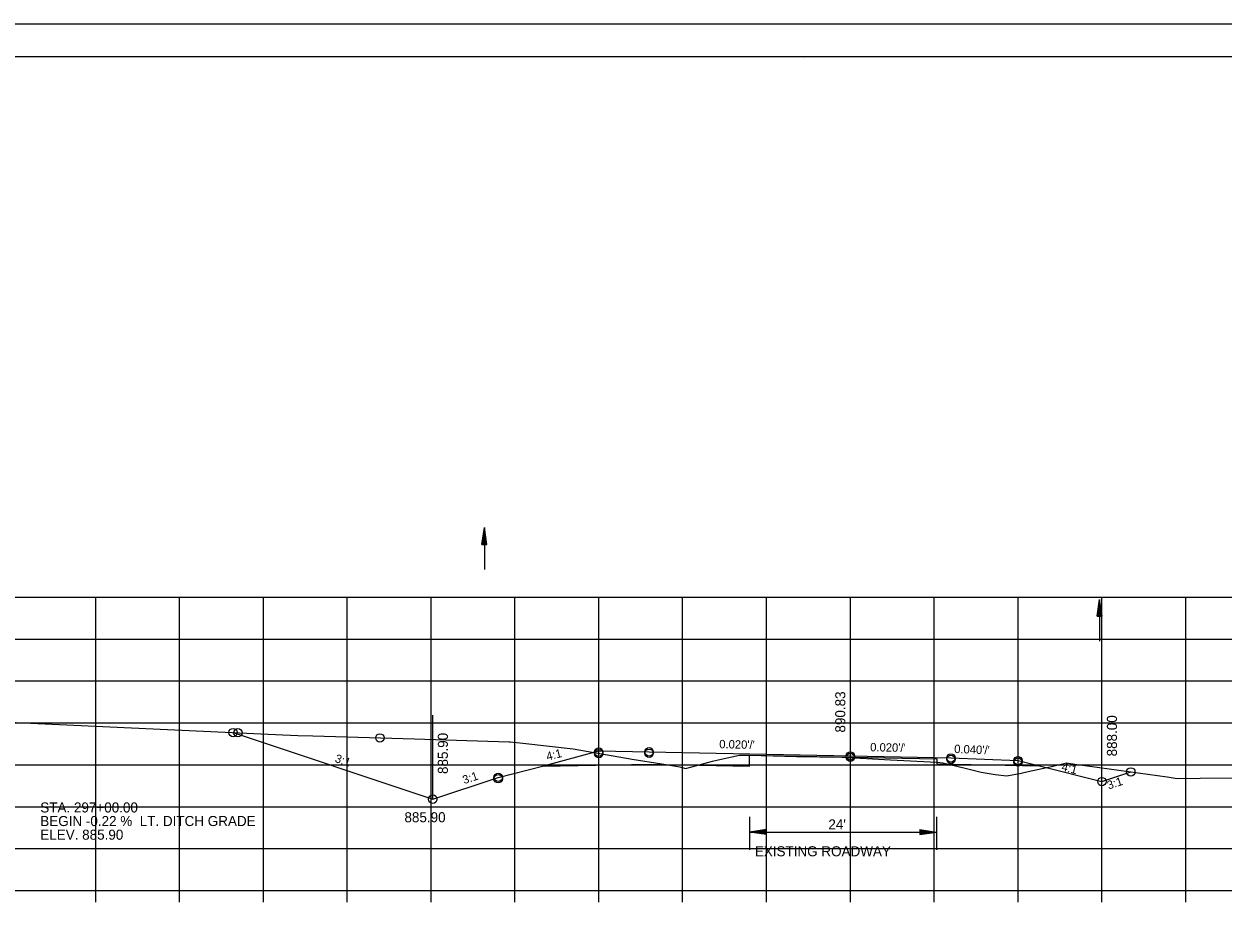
# Model space of a CAD drawing. Extents: x 1486524 to 1499135, y 326561 to 337924.
# Drawn here: x 1488884.3 to 1489027.3, y 333527.2 to 333632.7 of the extents above; entities that cross this region are included whole.
import ezdxf

# ---------------------------------------------------------------- set-up
doc = ezdxf.new("R2010")
doc.units = 0
for name, color, linetype in [('E_Const Align', 7, 'Continuous'), ('E_Ownership Information', 7, 'Continuous'), ('E_Property Line', 7, 'Continuous'), ('E_Proposed ROW and Easements', 7, 'Continuous'), ('E_Proposed ROW Fig Annot', 7, 'Continuous'), ('E_Quarter Calls', 7, 'Continuous'), ('E_Survey Point', 7, 'Continuous'), ('E_Title Sheet', 7, 'Continuous'), ('E_Tract Number', 7, 'Continuous'), ('R_Water Annot', 7, 'Continuous'), ('R_Xsect Elev', 7, 'Continuous'), ('R_Xsect Slope', 7, 'Continuous')]:
    doc.layers.add(name, color=color, linetype=linetype)

msp = doc.modelspace()

# ---------------------------------------------------------------- linework, layer by layer
at = {"layer": 'E_Const Align'}
for p, q in [((1488842.89, 333529.3), (1489122.89, 333529.3)), ((1488892.89, 333527.9), (1488892.89, 333529.3)), ((1488902.89, 333527.9), (1488902.89, 333529.3)), ((1488912.89, 333527.9), (1488912.89, 333529.3)), ((1488922.89, 333527.9), (1488922.89, 333529.3)), ((1488932.89, 333527.9), (1488932.89, 333529.3)), ((1488942.89, 333527.9), (1488942.89, 333529.3)), ((1488952.89, 333527.9), (1488952.89, 333529.3)), ((1488962.89, 333527.9), (1488962.89, 333529.3)), ((1488972.89, 333527.9), (1488972.89, 333529.3)), ((1488982.89, 333527.9), (1488982.89, 333529.3)), ((1488992.89, 333527.9), (1488992.89, 333529.3)), ((1489002.89, 333527.9), (1489002.89, 333529.3)), ((1489012.89, 333527.9), (1489012.89, 333529.3)), ((1489022.89, 333527.9), (1489022.89, 333529.3))]:
    msp.add_line(p, q, dxfattribs=at)
at = {"layer": 'E_Ownership Information'}
for p, q in [((1488842.89, 333564.3), (1489122.89, 333564.3)), ((1488842.89, 333564.3), (1489122.89, 333564.3)), ((1488892.89, 333529.3), (1488892.89, 333564.3)), ((1488892.89, 333529.3), (1488892.89, 333564.3)), ((1488902.89, 333529.3), (1488902.89, 333564.3)), ((1488902.89, 333529.3), (1488902.89, 333564.3)), ((1488912.89, 333529.3), (1488912.89, 333564.3)), ((1488912.89, 333529.3), (1488912.89, 333564.3)), ((1488922.89, 333529.3), (1488922.89, 333564.3)), ((1488922.89, 333529.3), (1488922.89, 333564.3)), ((1488932.89, 333529.3), (1488932.89, 333564.3)), ((1488932.89, 333529.3), (1488932.89, 333564.3)), ((1488942.89, 333529.3), (1488942.89, 333564.3)), ((1488942.89, 333529.3), (1488942.89, 333564.3)), ((1488952.89, 333529.3), (1488952.89, 333564.3)), ((1488952.89, 333529.3), (1488952.89, 333564.3)), ((1488962.89, 333529.3), (1488962.89, 333564.3)), ((1488962.89, 333529.3), (1488962.89, 333564.3)), ((1488972.89, 333529.3), (1488972.89, 333564.3)), ((1488972.89, 333529.3), (1488972.89, 333564.3)), ((1488982.89, 333529.3), (1488982.89, 333564.3)), ((1488982.89, 333529.3), (1488982.89, 333564.3)), ((1488992.89, 333529.3), (1488992.89, 333564.3)), ((1488992.89, 333529.3), (1488992.89, 333564.3)), ((1489002.89, 333529.3), (1489002.89, 333564.3)), ((1489002.89, 333529.3), (1489002.89, 333564.3)), ((1489012.89, 333529.3), (1489012.89, 333564.3)), ((1489012.89, 333529.3), (1489012.89, 333564.3)), ((1489022.89, 333529.3), (1489022.89, 333564.3)), ((1489022.89, 333529.3), (1489022.89, 333564.3)), ((1488842.89, 333559.3), (1489122.89, 333559.3)), ((1488842.89, 333559.3), (1489122.89, 333559.3)), ((1488842.89, 333554.3), (1489122.89, 333554.3)), ((1488842.89, 333554.3), (1489122.89, 333554.3)), ((1488842.89, 333549.3), (1489122.89, 333549.3)), ((1488842.89, 333549.3), (1489122.89, 333549.3)), ((1488842.89, 333544.3), (1489122.89, 333544.3)), ((1488842.89, 333544.3), (1489122.89, 333544.3)), ((1488842.89, 333539.3), (1489122.89, 333539.3)), ((1488842.89, 333539.3), (1489122.89, 333539.3)), ((1488842.89, 333534.3), (1489122.89, 333534.3)), ((1488842.89, 333534.3), (1489122.89, 333534.3)), ((1488842.89, 333529.3), (1489122.89, 333529.3)), ((1488842.89, 333529.3), (1489122.89, 333529.3))]:
    msp.add_line(p, q, dxfattribs=at)
at = {"layer": 'E_Property Line'}
for p, q in [((1488824.89, 333628.76), (1489141.07, 333628.76)), ((1488977.41, 333628.5), (1488977.41, 333628.5)), ((1488977.41, 333628.5), (1488977.41, 333628.5))]:
    msp.add_line(p, q, dxfattribs=at)
at = {"layer": 'E_Proposed ROW and Easements'}
for p, q in [((1488970.88, 333538.09), (1488970.88, 333534.17)), ((1488993.16, 333538.09), (1488993.16, 333534.17)), ((1488972.88, 333536.58), (1488970.88, 333536.28)), ((1488972.88, 333535.98), (1488970.88, 333536.28)), ((1488972.88, 333536.53), (1488971.22, 333536.28)), ((1488972.88, 333536.03), (1488971.22, 333536.28)), ((1488972.88, 333536.48), (1488971.56, 333536.28)), ((1488972.88, 333536.08), (1488971.56, 333536.28)), ((1488972.88, 333536.43), (1488971.9, 333536.28)), ((1488972.88, 333536.13), (1488971.9, 333536.28)), ((1488972.88, 333536.38), (1488972.23, 333536.28)), ((1488972.88, 333536.18), (1488972.23, 333536.28)), ((1488972.88, 333536.32), (1488972.57, 333536.28)), ((1488972.88, 333536.23), (1488972.57, 333536.28)), ((1488972.88, 333535.98), (1488972.88, 333536.58)), ((1488991.16, 333536.58), (1488993.16, 333536.28)), ((1488991.16, 333536.58), (1488991.16, 333535.98)), ((1488991.16, 333536.53), (1488992.83, 333536.28)), ((1488991.16, 333536.48), (1488992.48, 333536.28)), ((1488991.16, 333536.43), (1488992.15, 333536.28)), ((1488991.16, 333536.38), (1488991.81, 333536.28)), ((1488991.16, 333536.33), (1488991.48, 333536.28)), ((1488991.16, 333535.98), (1488993.16, 333536.28)), ((1488991.16, 333536.18), (1488991.81, 333536.28)), ((1488991.16, 333536.08), (1488992.48, 333536.28)), ((1488991.16, 333536.03), (1488992.83, 333536.28)), ((1488991.16, 333536.13), (1488992.15, 333536.28)), ((1488991.16, 333536.23), (1488991.48, 333536.28))]:
    msp.add_line(p, q, dxfattribs=at)
at = {"layer": 'E_Proposed ROW Fig Annot'}
for p, q in [((1488938.94, 333570.59), (1488939.24, 333572.59)), ((1488938.99, 333570.59), (1488939.24, 333572.26)), ((1488939.04, 333570.59), (1488939.24, 333571.91)), ((1488939.09, 333570.59), (1488939.24, 333571.58)), ((1488939.54, 333570.59), (1488939.24, 333572.59)), ((1488939.49, 333570.59), (1488939.24, 333572.26)), ((1488939.44, 333570.59), (1488939.24, 333571.91)), ((1488939.39, 333570.59), (1488939.24, 333571.58)), ((1488938.94, 333570.59), (1488939.54, 333570.59)), ((1488939.14, 333570.59), (1488939.24, 333571.24)), ((1488939.19, 333570.59), (1488939.24, 333570.91)), ((1488939.34, 333570.59), (1488939.24, 333571.24)), ((1488939.29, 333570.59), (1488939.24, 333570.91)), ((1489012.32, 333562.03), (1489012.62, 333564.03)), ((1489012.37, 333562.03), (1489012.62, 333563.7)), ((1489012.42, 333562.03), (1489012.62, 333563.36)), ((1489012.47, 333562.03), (1489012.62, 333563.02)), ((1489012.92, 333562.03), (1489012.62, 333564.03)), ((1489012.87, 333562.03), (1489012.62, 333563.7)), ((1489012.82, 333562.03), (1489012.62, 333563.36)), ((1489012.77, 333562.03), (1489012.62, 333563.02)), ((1489012.32, 333562.03), (1489012.92, 333562.03)), ((1489012.52, 333562.03), (1489012.62, 333562.68)), ((1489012.57, 333562.03), (1489012.62, 333562.35)), ((1489012.72, 333562.03), (1489012.62, 333562.68)), ((1489012.67, 333562.03), (1489012.62, 333562.35)), ((1488970.88, 333536.28), (1488993.16, 333536.28))]:
    msp.add_line(p, q, dxfattribs=at)
at = {"layer": 'E_Quarter Calls'}
msp.add_line((1488812.48, 333632.66), (1489145.82, 333632.66), dxfattribs=at)
for points in [[(1488812.48, 333632.66), (1489145.82, 333632.66), (1489145.82, 333419.32), (1488812.48, 333419.32)], [(1489058.81, 333628.76), (1489058.81, 333618.88), (1489094.54, 333618.88), (1489094.54, 333615.96), (1489117.74, 333615.96), (1489117.74, 333591.63), (1489141.07, 333591.63), (1489141.07, 333423.3), (1488824.89, 333423.3), (1488824.89, 333628.76)]]:
    msp.add_lwpolyline(points, close=True, dxfattribs=at)
for centre in [(1488909.27, 333548.14), (1488909.86, 333548.12), (1488926.79, 333547.5), (1488952.89, 333545.8), (1488952.89, 333545.8), (1488952.89, 333545.63), (1488958.89, 333545.84), (1488958.89, 333545.84), (1488958.89, 333545.67), (1488982.89, 333545.36), (1488982.89, 333545.36), (1488982.89, 333545.19), (1488994.89, 333545.12), (1488994.89, 333545.12), (1488994.89, 333544.95), (1489002.89, 333544.8), (1489002.89, 333544.8), (1489002.89, 333544.63), (1488940.89, 333542.8), (1488940.89, 333542.8), (1488940.89, 333542.63), (1489016.34, 333543.45), (1489016.34, 333543.45), (1489012.89, 333542.3), (1489012.89, 333542.3), (1488933.09, 333540.2)]:
    msp.add_circle(centre, 0.5, dxfattribs=at)
at = {"layer": 'E_Survey Point'}
msp.add_lwpolyline([(1488946.18, 333544.13), (1488958.89, 333544.38), (1488970.88, 333544.14), (1488970.88, 333545.43), (1488982.89, 333545.19), (1488993.2, 333544.99), (1488993.21, 333544.4), (1489005.45, 333544.16)], dxfattribs=at)
at = {"layer": 'E_Title Sheet'}
msp.add_lwpolyline([(1488909.27, 333548.14), (1488933.09, 333540.2), (1488940.89, 333542.8), (1488946.18, 333544.13), (1488952.89, 333545.96), (1488958.89, 333545.84), (1488982.89, 333545.36), (1488994.89, 333545.12), (1489002.89, 333544.8), (1489005.45, 333544.16), (1489012.89, 333542.3), (1489016.34, 333543.45)], dxfattribs=at)
at = {"layer": 'E_Tract Number'}
msp.add_lwpolyline([(1488879.93, 333549.49), (1488914.32, 333547.91), (1488916.98, 333547.79), (1488918.78, 333547.74), (1488930.91, 333547.38), (1488942.16, 333547.02), (1488942.3, 333547.03), (1488943.83, 333546.86), (1488949.83, 333546.19), (1488956.87, 333544.98), (1488960.41, 333544.41), (1488962.54, 333544.05), (1488963.23, 333543.87), (1488963.98, 333544.07), (1488966.45, 333544.71), (1488967.5, 333544.95), (1488969.67, 333545.44), (1488970.26, 333545.44), (1488970.88, 333545.43), (1488976.46, 333545.3), (1488981.91, 333545.19), (1488987.69, 333544.87), (1488993.2, 333544.61), (1488993.57, 333544.57), (1488993.92, 333544.54), (1488996.57, 333543.89), (1488998.51, 333543.4), (1489000.16, 333543.15), (1489001.56, 333543), (1489003.26, 333543.29), (1489004.08, 333543.48), (1489006.9, 333544.08), (1489008.69, 333544.54), (1489009.9, 333544.33), (1489010.32, 333544.29), (1489020.67, 333542.85), (1489021.87, 333542.67), (1489024.63, 333542.69), (1489030.28, 333542.73)], dxfattribs=at)
at = {"layer": 'R_Water Annot'}
for p, q in [((1488939.24, 333572.59), (1488939.24, 333567.59)), ((1489012.62, 333564.03), (1489012.62, 333559.03))]:
    msp.add_line(p, q, dxfattribs=at)
at = {"layer": 'R_Xsect Elev'}
for p, q in [((1488982.89, 333545.14), (1488982.89, 333555.14)), ((1489012.89, 333542.3), (1489012.89, 333552.3)), ((1488933.09, 333540.2), (1488933.09, 333550.2))]:
    msp.add_line(p, q, dxfattribs=at)

# ---------------------------------------------------------------- texts
at = {"layer": 'E_Proposed ROW Fig Annot'}
for s, p in [('STA. 297+00.00 ', (1488886.28, 333538.61)), ('BEGIN -0.22 %  LT. DITCH GRADE', (1488886.28, 333536.99)), ("24'", (1488980.27, 333536.59)), ('ELEV. 885.90', (1488886.28, 333535.36)), ('EXISTING ROADWAY', (1488971.5, 333533.38))]:
    msp.add_text(s, height=1.2, dxfattribs=at).set_placement(p)
at = {"layer": 'R_Xsect Elev'}
for s, p in [('890.83', (1488982.29, 333548.14)), ('888.00', (1489014.69, 333545.3)), ('885.90', (1488934.89, 333543.2))]:
    msp.add_text(s, height=1.2, rotation=90, dxfattribs=at).set_placement(p)
msp.add_text('885.90', height=1.2, dxfattribs=at).set_placement((1488929.71, 333537.44))
at = {"layer": 'R_Xsect Slope'}
for s, rotation, p in [("0.020'/'", 358.8542, (1488967.25, 333546.27)), ('4:1', 14.0362, (1488946.76, 333544.79)), ("0.020'/'", 358.8542, (1488985.25, 333545.91)), ("0.040'/'", 357.7094, (1488995.26, 333545.71)), ('3:1', 341.5651, (1488921.34, 333544.65)), ('4:1', 345.9638, (1489008.01, 333543.62)), ('3:1', 18.4349, (1488936.83, 333541.98)), ('3:1', 18.4349, (1489013.7, 333541.34))]:
    msp.add_text(s, height=1, rotation=rotation, dxfattribs=at).set_placement(p)

doc.saveas('drawing.dxf')
